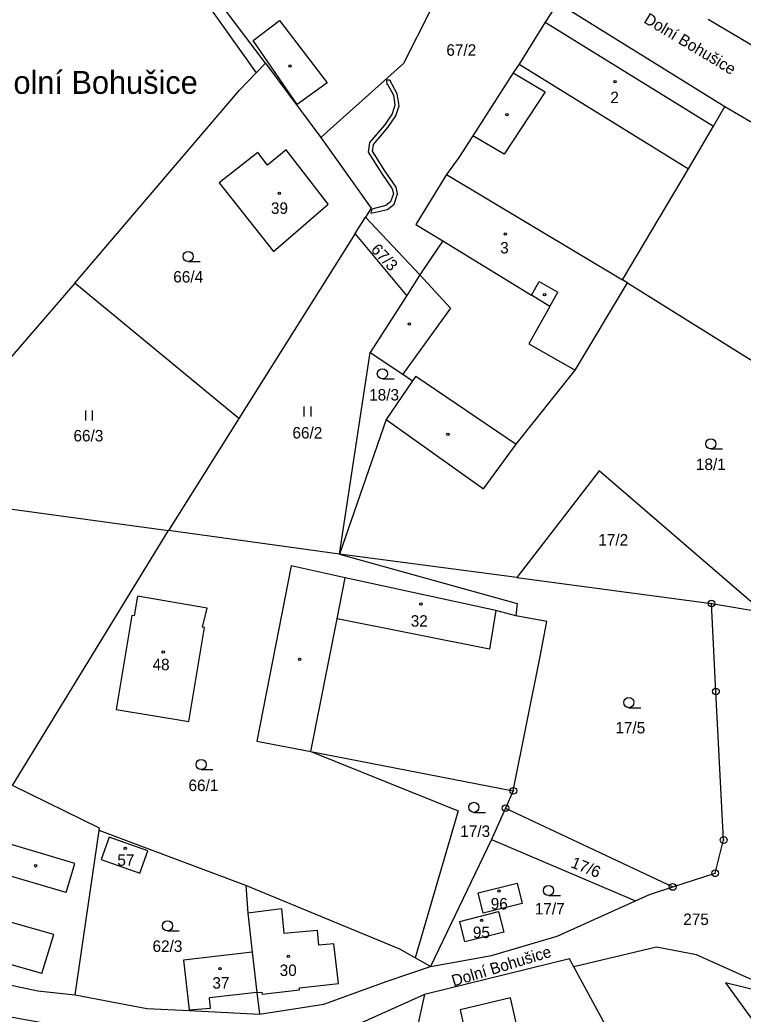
# Model space of a CAD drawing. Extents: x -680203 to -673936, y -1102717 to -1093650.
# Drawn here: x -678840.6 to -678733.5, y -1097572.5 to -1097425.2 of the extents above; entities that cross this region are included whole.
import ezdxf

# ---------------------------------------------------------------- set-up
doc = ezdxf.new("R2010")
doc.units = 0
for name, color, linetype in [('SOxx02xx_Koleje_param další_Popis10', 7, 'Continuous'), ('SOxx02xx_Staničení_Popis10', 7, 'Continuous'), ('SOxxxxxx_Koleje_hlavní_body_Popis10', 7, 'Continuous'), ('SOxxxxxx_Koleje_LN_parametry_Popis10', 7, 'Continuous'), ('SOxxxxxx_Koleje_param další_Popis10', 7, 'Continuous'), ('SOxxxxxx_Osa_bod_P', 7, 'Continuous'), ('SOxxxxxx_Staničení_Popis10', 7, 'Continuous'), ('x_prac', 7, 'Continuous')]:
    doc.layers.add(name, color=color, linetype=linetype)

msp = doc.modelspace()

# ---------------------------------------------------------------- linework, layer by layer
at = {"layer": 'SOxx02xx_Koleje_param další_Popis10'}
for centre, radius in [((-678738.14, -1097511.67), 0.5), ((-678738.14, -1097511.67), 0.0303), ((-678737.49, -1097524.72), 0.5), ((-678737.49, -1097524.72), 0.0303), ((-678767.5, -1097539.44), 0.5), ((-678767.5, -1097539.44), 0.0303), ((-678768.66, -1097542.02), 0.5), ((-678768.66, -1097542.02), 0.0303), ((-678736.34, -1097546.73), 0.5), ((-678736.34, -1097546.73), 0.0303), ((-678737.6, -1097551.66), 0.5), ((-678737.6, -1097551.66), 0.0303), ((-678743.89, -1097553.69), 0.5), ((-678743.89, -1097553.69), 0.0303)]:
    msp.add_circle(centre, radius, dxfattribs=at)
at = {"layer": 'SOxxxxxx_Koleje_hlavní_body_Popis10'}
for p, q in [((-678815.66, -1097460.98), (-678813.91, -1097460.98)), ((-678786.9, -1097478.37), (-678785.15, -1097478.37)), ((-678830.85, -1097484.57), (-678830.85, -1097483.07)), ((-678829.85, -1097484.57), (-678829.85, -1097483.07)), ((-678798.46, -1097483.95), (-678798.46, -1097482.45)), ((-678797.46, -1097483.95), (-678797.46, -1097482.45)), ((-678738.24, -1097488.76), (-678736.49, -1097488.76)), ((-678750.38, -1097527.12), (-678748.63, -1097527.12)), ((-678813.74, -1097536.29), (-678811.99, -1097536.29)), ((-678773.36, -1097542.64), (-678771.61, -1097542.64)), ((-678762.28, -1097554.96), (-678760.53, -1097554.96)), ((-678818.73, -1097560.2), (-678816.98, -1097560.2))]:
    msp.add_line(p, q, dxfattribs=at)
for centre in [(-678815.66, -1097460.23), (-678786.9, -1097477.62), (-678738.24, -1097488.01), (-678750.38, -1097526.37), (-678813.74, -1097535.54), (-678773.36, -1097541.89), (-678762.28, -1097554.21), (-678818.73, -1097559.45)]:
    msp.add_circle(centre, 0.75, dxfattribs=at)
at = {"layer": 'SOxxxxxx_Koleje_LN_parametry_Popis10'}
msp.add_lwpolyline([(-678788.62, -1097453.8), (-678788.34, -1097453.79), (-678786.12, -1097453.25), (-678785.17, -1097452.49), (-678784.65, -1097450.97), (-678784.87, -1097449.98), (-678786.53, -1097447.55), (-678788.36, -1097444.63), (-678788.22, -1097443.62), (-678786.08, -1097441.12), (-678784.92, -1097439.37), (-678784.43, -1097437.89), (-678784.69, -1097436.12), (-678785.79, -1097434.09), (-678786.3, -1097434.12), (-678786.26, -1097434.72), (-678786.13, -1097434.71), (-678785.27, -1097436.32), (-678785.05, -1097437.83), (-678785.46, -1097439.11), (-678786.56, -1097440.76), (-678788.8, -1097443.36), (-678788.98, -1097444.77), (-678787.03, -1097447.87), (-678785.43, -1097450.22), (-678785.27, -1097450.93), (-678785.69, -1097452.13), (-678786.4, -1097452.69), (-678788.48, -1097453.21)], close=True, dxfattribs=at)
at = {"layer": 'SOxxxxxx_Koleje_param další_Popis10'}
for centre in [(-678800.59, -1097431.99), (-678752.42, -1097434.32), (-678768.43, -1097439.22), (-678802.16, -1097450.89), (-678768.69, -1097456.89), (-678762.88, -1097465.89), (-678782.89, -1097470.24), (-678777.2, -1097486.61), (-678781.2, -1097511.73), (-678819.37, -1097518.85), (-678799.16, -1097519.94), (-678825, -1097547.95), (-678838.26, -1097550.56), (-678769.6, -1097554.31), (-678772.21, -1097558.64), (-678800.83, -1097563.98), (-678810.95, -1097565.79)]:
    msp.add_circle(centre, 0.175, dxfattribs=at)
at = {"layer": 'SOxxxxxx_Staničení_Popis10'}
for p, q in [((-678806.04, -1097428.23), (-678802.12, -1097425.28)), ((-678802.12, -1097425.28), (-678795.09, -1097434.52)), ((-678762.77, -1097425.48), (-678737.84, -1097440.92)), ((-678799.53, -1097437.73), (-678806.04, -1097428.23)), ((-678767.52, -1097432.99), (-678762.77, -1097435.84)), ((-678766.61, -1097431.73), (-678741.57, -1097447.23)), ((-678795.09, -1097434.52), (-678799.53, -1097437.73)), ((-678762.77, -1097435.84), (-678768.84, -1097445.07)), ((-678768.84, -1097445.07), (-678773.5, -1097442.34)), ((-678777.95, -1097457.93), (-678764.81, -1097465.97)), ((-678781.33, -1097462.95), (-678776.82, -1097467.92)), ((-678764.81, -1097465.97), (-678763.68, -1097463.96)), ((-678763.68, -1097463.96), (-678760.89, -1097465.53)), ((-678762.08, -1097467.64), (-678764.81, -1097465.97)), ((-678762.08, -1097467.64), (-678760.89, -1097465.53)), ((-678776.82, -1097467.92), (-678783.88, -1097477.69)), ((-678762.08, -1097467.64), (-678765.21, -1097473.2)), ((-678765.21, -1097473.2), (-678758.34, -1097477.07)), ((-678781.96, -1097477.98), (-678782.42, -1097478.66)), ((-678781.96, -1097477.98), (-678767.08, -1097488.07)), ((-678793.6, -1097513.96), (-678792.39, -1097507.86)), ((-678797.48, -1097533.59), (-678793.6, -1097513.96)), ((-678771.02, -1097518.46), (-678793.6, -1097513.96)), ((-678770.09, -1097512.71), (-678771.02, -1097518.46)), ((-678832.48, -1097550.2), (-678843.15, -1097547.02)), ((-678833.72, -1097554.5), (-678832.48, -1097550.2)), ((-678833.72, -1097554.5), (-678843.16, -1097551.73)), ((-678801.86, -1097556.93), (-678806.81, -1097557.56)), ((-678801.86, -1097556.93), (-678801.5, -1097560.56)), ((-678835.58, -1097560.73), (-678841.84, -1097558.95)), ((-678837.36, -1097566.51), (-678835.58, -1097560.73)), ((-678801.5, -1097560.56), (-678796.58, -1097560.08)), ((-678796.58, -1097560.08), (-678796.36, -1097562.34)), ((-678794.08, -1097562.12), (-678796.36, -1097562.34)), ((-678793.38, -1097568), (-678794.08, -1097562.12)), ((-678837.36, -1097566.51), (-678842.33, -1097565.09)), ((-678799.2, -1097568.66), (-678793.38, -1097568)), ((-678799.17, -1097568.95), (-678799.2, -1097568.66)), ((-678805.49, -1097569.36), (-678812.52, -1097570.15)), ((-678812.35, -1097571.64), (-678812.52, -1097570.15)), ((-678805.49, -1097569.36), (-678804.76, -1097569.28)), ((-678804.76, -1097569.28), (-678804.73, -1097569.58)), ((-678804.73, -1097569.58), (-678799.17, -1097568.95)), ((-678815.54, -1097571.9), (-678812.35, -1097571.64))]:
    msp.add_line(p, q, dxfattribs=at)
at = {"layer": 'x_prac'}
for p, q in [((-678849.48, -1097371.39), (-678805.58, -1097433.02)), ((-678804.2, -1097431.58), (-678815.74, -1097416.33)), ((-678760.9, -1097422.65), (-678736.15, -1097438.02)), ((-678804.2, -1097431.58), (-678805.58, -1097433.02)), ((-678804.2, -1097431.58), (-678796, -1097442.62)), ((-678736.15, -1097438.02), (-678681.85, -1097469.75)), ((-678751.35, -1097463.68), (-678741.57, -1097447.23)), ((-678777.38, -1097448.08), (-678751.35, -1097463.68)), ((-678790.94, -1097456.85), (-678789.39, -1097454.4)), ((-678789.39, -1097454.4), (-678781.33, -1097462.95)), ((-678790.94, -1097456.85), (-678808.16, -1097484.23)), ((-678783.27, -1097466), (-678790.94, -1097456.85)), ((-678781.33, -1097462.95), (-678783.27, -1097466)), ((-678750.58, -1097464.14), (-678751.35, -1097463.68)), ((-678832.45, -1097464.2), (-678859.39, -1097495.31)), ((-678808.16, -1097484.23), (-678832.45, -1097464.2)), ((-678750.58, -1097464.14), (-678705.95, -1097492.08)), ((-678783.27, -1097466), (-678788.69, -1097474.49)), ((-678793.24, -1097504.34), (-678788.69, -1097474.49)), ((-678808.16, -1097484.23), (-678818.57, -1097500.83)), ((-678786.34, -1097484.38), (-678793.24, -1097504.34)), ((-678754.79, -1097492.01), (-678766.97, -1097507.83)), ((-678730.51, -1097512.96), (-678754.79, -1097492.01)), ((-678859.39, -1097495.31), (-678818.57, -1097500.83)), ((-678841.69, -1097538.65), (-678818.57, -1097500.83)), ((-678793.24, -1097504.34), (-678818.57, -1097500.83)), ((-678766.97, -1097507.83), (-678793.24, -1097504.34)), ((-678766.97, -1097507.83), (-678738.14, -1097511.67)), ((-678738.14, -1097511.67), (-678730.51, -1097512.96)), ((-678767.11, -1097513.49), (-678770.09, -1097512.71)), ((-678762.52, -1097514.35), (-678767.11, -1097513.49)), ((-678797.48, -1097533.59), (-678767.5, -1097539.44)), ((-678767.5, -1097539.44), (-678768.66, -1097542.02)), ((-678768.66, -1097542.02), (-678770.74, -1097546.64)), ((-678768.66, -1097542.02), (-678743.89, -1097553.69)), ((-678832.4, -1097569.66), (-678828.87, -1097545.34)), ((-678807.13, -1097553.49), (-678828.87, -1097545.34)), ((-678770.74, -1097546.64), (-678779.75, -1097565.46)), ((-678770.74, -1097546.64), (-678749.42, -1097555.74)), ((-678779.75, -1097565.46), (-678782.02, -1097564.18)), ((-678745.85, -1097588.85), (-678758.55, -1097565.52)), ((-678780.66, -1097569.63), (-678784.32, -1097586.47)), ((-678815.53, -1097572.03), (-678805.12, -1097572.53))]:
    msp.add_line(p, q, dxfattribs=at)
for points in [[(-678803.13, -1097398.41), (-678781.18, -1097412.97), (-678779.43, -1097415.32), (-678779.75, -1097423.73), (-678783.78, -1097431.65), (-678796, -1097442.62)], [(-678760.9, -1097422.65), (-678762.77, -1097425.48), (-678766.61, -1097431.73), (-678767.52, -1097432.99), (-678773.5, -1097442.34), (-678775.55, -1097445.54), (-678777.38, -1097448.08)], [(-678738.65, -1097425.05), (-678732.7, -1097428.57), (-678723.56, -1097434.08)], [(-678832.45, -1097464.2), (-678808.05, -1097435.59), (-678805.58, -1097433.02)], [(-678741.57, -1097447.23), (-678737.84, -1097440.92), (-678736.15, -1097438.02)], [(-678796, -1097442.62), (-678788.56, -1097453.08), (-678789.39, -1097454.4)], [(-678794.94, -1097452.46), (-678801.16, -1097444.44), (-678803.9, -1097446.68), (-678805.34, -1097444.83), (-678811.09, -1097449.3), (-678803.02, -1097459.49), (-678794.94, -1097452.46)], [(-678777.38, -1097448.08), (-678781.92, -1097455.5), (-678777.95, -1097457.93), (-678779.73, -1097460.54), (-678781.33, -1097462.95)], [(-678786.34, -1097484.38), (-678771.93, -1097494.68), (-678767.08, -1097488.07), (-678758.34, -1097477.07), (-678750.58, -1097464.14)], [(-678788.69, -1097474.49), (-678783.88, -1097477.69), (-678782.42, -1097478.66), (-678786.34, -1097484.38)], [(-678793.24, -1097504.34), (-678766.93, -1097511.68), (-678767.11, -1097513.49)], [(-678770.09, -1097512.71), (-678792.39, -1097507.86), (-678800.39, -1097506.08), (-678805.52, -1097532.09), (-678797.48, -1097533.59)], [(-678823.69, -1097513.49), (-678823.99, -1097513.44), (-678826.31, -1097527.39), (-678815.55, -1097529.18), (-678813.26, -1097515.23), (-678813.55, -1097515.18), (-678812.87, -1097512.38), (-678823.16, -1097510.58), (-678823.69, -1097513.49)], [(-678743.89, -1097553.69), (-678737.6, -1097551.66), (-678736.34, -1097546.73), (-678737.49, -1097524.72), (-678738.14, -1097511.67)], [(-678767.5, -1097539.44), (-678763.54, -1097519.52), (-678762.52, -1097514.35)], [(-678797.48, -1097533.59), (-678775.68, -1097542.41), (-678782.02, -1097564.18)], [(-678828.87, -1097545.34), (-678828.82, -1097545), (-678841.69, -1097538.65)], [(-678822.84, -1097551.67), (-678821.65, -1097548.33), (-678827.37, -1097546.3), (-678828.56, -1097549.64), (-678822.84, -1097551.67)], [(-678782.02, -1097564.18), (-678784.29, -1097562.91), (-678807.13, -1097553.49)], [(-678807.13, -1097553.49), (-678806.81, -1097557.56), (-678806.19, -1097563.38)], [(-678766.19, -1097556.17), (-678771.98, -1097557.58), (-678772.72, -1097554.57), (-678766.95, -1097553.14), (-678766.19, -1097556.17)], [(-678749.42, -1097555.74), (-678747.35, -1097554.81), (-678743.89, -1097553.69)], [(-678779.75, -1097565.46), (-678770.75, -1097563.84), (-678761.02, -1097560.98), (-678749.42, -1097555.74)], [(-678774.66, -1097561.85), (-678775.43, -1097558.8), (-678769.7, -1097557.34), (-678768.93, -1097560.38), (-678774.66, -1097561.85)], [(-678780.66, -1097569.63), (-678794.4, -1097575.79), (-678824.67, -1097576.09), (-678846.71, -1097572.15), (-678863.75, -1097565.95), (-678869.98, -1097562.3), (-678871.65, -1097565.05)], [(-678725.2, -1097570.57), (-678740.38, -1097563.77), (-678746.27, -1097562.6), (-678758.55, -1097565.52)], [(-678806.19, -1097563.38), (-678816.37, -1097564.55), (-678815.54, -1097571.9), (-678815.53, -1097572.03)], [(-678806.19, -1097563.38), (-678805.49, -1097569.36), (-678805.12, -1097572.53)], [(-678853.82, -1097565.16), (-678851.69, -1097565.96), (-678848.7, -1097566.8), (-678837.96, -1097569.09), (-678832.4, -1097569.66)], [(-678805.12, -1097572.53), (-678795.59, -1097571.06), (-678786.18, -1097567.64), (-678779.75, -1097565.46)], [(-678758.55, -1097565.52), (-678759.18, -1097564.36), (-678780.66, -1097569.63)], [(-678725.2, -1097570.57), (-678736.05, -1097567.89), (-678729.65, -1097576.73), (-678730.3, -1097577.66)], [(-678832.4, -1097569.66), (-678821.81, -1097571.72), (-678815.53, -1097572.03)], [(-678766.55, -1097576.22), (-678767.9, -1097570.14), (-678775.36, -1097571.91), (-678774.04, -1097577.92), (-678766.55, -1097576.22)]]:
    msp.add_lwpolyline(points, dxfattribs=at)

# ---------------------------------------------------------------- texts
at = {"layer": 'SOxx02xx_Staničení_Popis10'}
for rotation, p in [(329, (-678748.3, -1097425.5)), (17, (-678776.34, -1097568.47))]:
    msp.add_text('Dolní Bohušice', height=1.7, rotation=rotation, dxfattribs=at).set_placement(p)
msp.add_text('Dolní Bohušice', height=3.4, dxfattribs=at).set_placement((-678844.83, -1097436.13))
at = {"layer": 'SOxxxxxx_Osa_bod_P'}
for s, p in [('67/2', (-678777.42, -1097430.48)), ('2', (-678753.13, -1097437.51)), ('39', (-678803.41, -1097453.92)), ('3', (-678769.45, -1097459.79)), ('66/4', (-678817.88, -1097464.1)), ('18/3', (-678788.86, -1097481.59)), ('66/3', (-678832.66, -1097487.65)), ('66/2', (-678800.22, -1097487.22)), ('18/1', (-678740.45, -1097491.89)), ('17/2', (-678754.91, -1097503.09)), ('32', (-678782.7, -1097515.11)), ('48', (-678820.95, -1097521.57)), ('17/5', (-678752.38, -1097530.93)), ('66/1', (-678815.62, -1097539.48)), ('17/3', (-678775.36, -1097546.28)), ('57', (-678826.16, -1097550.55)), ('96', (-678770.85, -1097557.03)), ('17/7', (-678764.32, -1097557.77)), ('275', (-678742.33, -1097559.33)), ('95', (-678773.49, -1097561.27)), ('62/3', (-678820.95, -1097563.32)), ('30', (-678802.11, -1097566.89)), ('37', (-678812.08, -1097568.76))]:
    msp.add_text(s, height=1.7, dxfattribs=at).set_placement(p)
for s, rotation, p in [('67/3', 313, (-678788.71, -1097459.3)), ('17/6', 338, (-678759.11, -1097550.73))]:
    msp.add_text(s, height=1.7, rotation=rotation, dxfattribs=at).set_placement(p)

doc.saveas('drawing.dxf')
